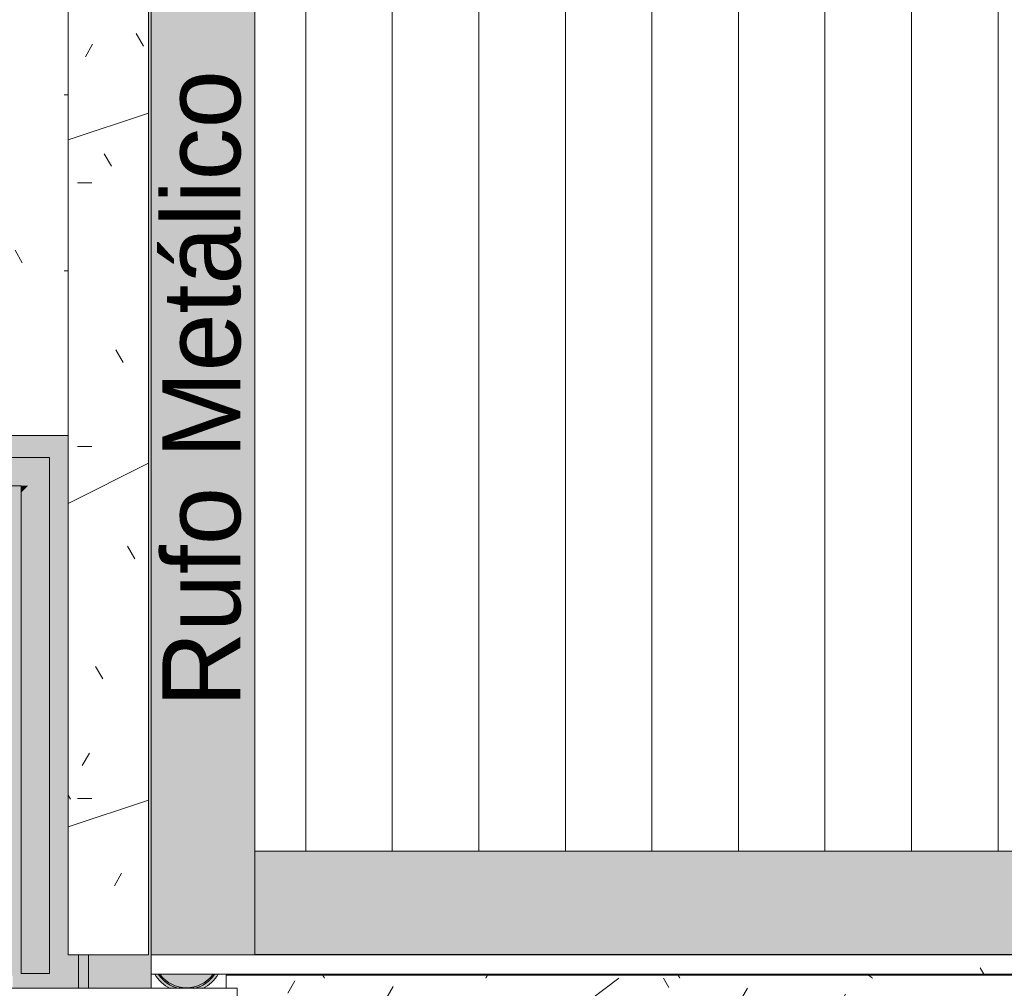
# Model space of a CAD drawing. Header units: millimetres. Extents: x 5980700 to 6194397, y -12939 to 2351883.
# Tile 426 of 587: x 6087739 to 6090015, y 4642 to 6880. Entities that reach past the tile are written whole.
import ezdxf

# ---------------------------------------------------------------- set-up
doc = ezdxf.new("R2010")
doc.units = ezdxf.units.MM
for name, color, linetype, lineweight in [('A-CLNG-PATT', 13, 'Continuous', 9), ('A-FLOR', 192, 'Continuous', 18), ('A-FLOR-PATT', 8, 'Continuous', 18), ('A-GLAZ', 151, 'Continuous', 9), ('A-GLAZ-SILL', 1, 'Continuous', 9), ('A-ROOF', 132, 'Continuous', 9), ('A-ROOF-OTLN', 132, 'Continuous', 9), ('A-ROOF-PATT', 132, 'Continuous', 9), ('A-WALL', 113, 'Continuous', 18), ('G-ANNO-TEXT', 231, 'Continuous', 9), ('I-WALL', 2, 'Continuous', 18), ('P-PIPE', 3, 'Continuous', 9)]:
    doc.layers.add(name, color=color, linetype=linetype, lineweight=lineweight)
doc.styles.add('Century Gothic_3', font='GOTHIC.TTF', dxfattribs={"height": 180})
pattern_1 = [(0, (0, 0), (812.8, 203.2), [33.528, -576.072, 33.528, -576.072, -3251.2]), (0, (0, 0), (812.8, 203.2), [-1219.2, 33.528, -1185.672, 33.528, -576.072, -1422.4]), (0, (0, 0), (812.8, 203.2), [-3048, 33.528, -372.872, 33.528, -982.472]), (120, (304.8, 101.6), (-582.3763620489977, 602.3054481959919), [33.52799999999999, -576.0719999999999, 33.52799999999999, -576.0719999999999, -3251.199999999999]), (120, (304.8, 101.6), (-582.3763620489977, 602.3054481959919), [-1219.2, 33.52799999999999, -1185.672, 33.52799999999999, -576.0719999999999, -1422.4]), (120, (304.8, 101.6), (-582.3763620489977, 602.3054481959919), [-3048, 33.52799999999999, -372.8719999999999, 33.52799999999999, -982.4719999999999]), (240, (406.4, 508), (-230.4236379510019, -805.5054481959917), [33.528, -576.072, 33.528, -576.072, -3251.2]), (240, (406.4, 508), (-230.4236379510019, -805.5054481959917), [-1219.2, 33.528, -1185.672, 33.528, -576.072, -1422.4]), (240, (406.4, 508), (-230.4236379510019, -805.5054481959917), [-3048, 33.528, -372.872, 33.528, -982.472])]

# ---------------------------------------------------------------- blocks, each defined once
blk = doc.blocks.new('FP_220-PLANTA DE CAIMENTO DE PISOS - 1 PAV_')
at = {"layer": 'A-GLAZ-SILL', "color": 90, "lineweight": 5}
blk.add_line((1624.999999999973, 107.4999999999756), (-1624.999999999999, 107.4999999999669), dxfattribs=at)
at = {"layer": 'A-GLAZ-SILL', "lineweight": 5}
for p, q in [((-1403.565633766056, 108.6454815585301), (-1403.696798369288, 108.6594975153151)), ((-1403.43446916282, 108.6221406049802), (-1403.565633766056, 108.6454815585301)), ((-1403.303304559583, 108.5895030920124), (-1403.43446916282, 108.6221406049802)), ((-1403.172139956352, 108.5476087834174), (-1403.303304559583, 108.5895030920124)), ((-1403.040975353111, 108.4965087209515), (-1403.172139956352, 108.5476087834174)), ((-1402.909810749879, 108.4362651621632), (-1403.040975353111, 108.4965087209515)), ((-1402.778646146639, 108.3669515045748), (-1402.909810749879, 108.4362651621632)), ((-1402.647481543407, 108.2886521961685), (-1402.778646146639, 108.3669515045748)), ((-1402.516316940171, 108.2014626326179), (-1402.647481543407, 108.2886521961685)), ((-1402.385152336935, 108.1054890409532), (-1402.516316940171, 108.2014626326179)), ((-1402.253987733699, 108.0008483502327), (-1402.385152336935, 108.1054890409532)), ((-1402.122823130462, 107.8876680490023), (-1402.253987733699, 108.0008483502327)), ((-1401.991658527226, 107.7660860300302), (-1402.122823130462, 107.8876680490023)), ((-1401.86049392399, 107.63625042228), (-1401.991658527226, 107.7660860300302)), ((-1401.729329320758, 107.4983194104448), (-1401.86049392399, 107.63625042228)), ((-1401.598164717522, 107.3524610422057), (-1401.729329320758, 107.4983194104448)), ((-1401.467000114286, 107.1988530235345), (-1401.598164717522, 107.3524610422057)), ((-1401.33583551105, 107.0376825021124), (-1401.467000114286, 107.1988530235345)), ((-1401.204670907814, 106.8691458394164), (-1401.33583551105, 107.0376825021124)), ((-1401.073506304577, 106.6934483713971), (-1401.204670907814, 106.8691458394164)), ((-1400.942341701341, 106.5108041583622), (-1401.073506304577, 106.6934483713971)), ((-1400.811177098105, 106.3214357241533), (-1400.942341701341, 106.5108041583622)), ((-1400.680012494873, 106.1255737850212), (-1400.811177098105, 106.3214357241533)), ((-1400.548847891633, 105.9234569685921), (-1400.680012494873, 106.1255737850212)), ((-1400.417683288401, 105.7153315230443), (-1400.548847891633, 105.9234569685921)), ((-1400.28651868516, 105.5014510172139), (-1400.417683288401, 105.7153315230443)), ((-1400.155354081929, 105.282076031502), (-1400.28651868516, 105.5014510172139)), ((-1400.024189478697, 105.0574738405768), (-1400.155354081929, 105.282076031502)), ((-1399.893024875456, 104.8279180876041), (-1400.024189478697, 105.0574738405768)), ((-1399.761860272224, 104.5936884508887), (-1399.893024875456, 104.8279180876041)), ((-1399.630695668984, 104.3550703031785), (-1399.761860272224, 104.5936884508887)), ((-1399.499531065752, 104.1123543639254), (-1399.630695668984, 104.3550703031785)), ((-1399.368366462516, 103.8658363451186), (-1399.499531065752, 104.1123543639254)), ((-1399.23720185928, 103.6158165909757), (-1399.368366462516, 103.8658363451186)), ((-1399.106037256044, 103.3625997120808), (-1399.23720185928, 103.6158165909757)), ((-1398.974872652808, 103.1064942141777), (-1399.106037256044, 103.3625997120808)), ((-1398.843708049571, 102.847812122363), (-1398.974872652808, 103.1064942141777)), ((-1398.712543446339, 102.5868686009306), (-1398.843708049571, 102.847812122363)), ((-1398.581378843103, 102.3239815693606), (-1398.712543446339, 102.5868686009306)), ((-1398.450214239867, 102.0594713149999), (-1398.581378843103, 102.3239815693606)), ((-1398.319049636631, 101.7936601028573), (-1398.450214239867, 102.0594713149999)), ((-1398.187885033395, 101.5268717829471), (-1398.319049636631, 101.7936601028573)), ((-1398.056720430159, 101.2594313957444), (-1398.187885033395, 101.5268717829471)), ((-1397.925555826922, 100.9916647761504), (-1398.056720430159, 101.2594313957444)), ((-1024.755944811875, 101.2594313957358), (-1024.887109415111, 100.9916647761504)), ((-1024.624780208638, 101.5268717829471), (-1024.755944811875, 101.2594313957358)), ((-1024.493615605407, 101.7936601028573), (-1024.624780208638, 101.5268717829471)), ((-1024.362451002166, 102.0594713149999), (-1024.493615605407, 101.7936601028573)), ((-1024.231286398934, 102.3239815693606), (-1024.362451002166, 102.0594713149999)), ((-1024.100121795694, 102.5868686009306), (-1024.231286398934, 102.3239815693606)), ((-1023.968957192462, 102.847812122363), (-1024.100121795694, 102.5868686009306)), ((-1023.837792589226, 103.1064942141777), (-1023.968957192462, 102.847812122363)), ((-1023.706627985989, 103.3625997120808), (-1023.837792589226, 103.1064942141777)), ((-1023.575463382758, 103.6158165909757), (-1023.706627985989, 103.3625997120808)), ((-1023.444298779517, 103.8658363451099), (-1023.575463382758, 103.6158165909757)), ((-1023.313134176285, 104.1123543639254), (-1023.444298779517, 103.8658363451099)), ((-1023.181969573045, 104.3550703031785), (-1023.313134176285, 104.1123543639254)), ((-1023.050804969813, 104.5936884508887), (-1023.181969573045, 104.3550703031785)), ((-1022.919640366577, 104.8279180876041), (-1023.050804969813, 104.5936884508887)), ((-1022.788475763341, 105.0574738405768), (-1022.919640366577, 104.8279180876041)), ((-1022.657311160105, 105.282076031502), (-1022.788475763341, 105.0574738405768)), ((-1022.526146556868, 105.5014510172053), (-1022.657311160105, 105.282076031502)), ((-1022.394981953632, 105.7153315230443), (-1022.526146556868, 105.5014510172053)), ((-1022.2638173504, 105.9234569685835), (-1022.394981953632, 105.7153315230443)), ((-1022.132652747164, 106.1255737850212), (-1022.2638173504, 105.9234569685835)), ((-1022.001488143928, 106.3214357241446), (-1022.132652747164, 106.1255737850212)), ((-1021.870323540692, 106.5108041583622), (-1022.001488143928, 106.3214357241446)), ((-1021.739158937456, 106.6934483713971), (-1021.870323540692, 106.5108041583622)), ((-1021.607994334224, 106.8691458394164), (-1021.739158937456, 106.6934483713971)), ((-1021.476829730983, 107.0376825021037), (-1021.607994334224, 106.8691458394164)), ((-1021.345665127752, 107.1988530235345), (-1021.476829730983, 107.0376825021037)), ((-1021.214500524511, 107.3524610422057), (-1021.345665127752, 107.1988530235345)), ((-1021.083335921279, 107.4983194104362), (-1021.214500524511, 107.3524610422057)), ((-1020.952171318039, 107.63625042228), (-1021.083335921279, 107.4983194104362)), ((-1020.821006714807, 107.7660860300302), (-1020.952171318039, 107.63625042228)), ((-1020.689842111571, 107.8876680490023), (-1020.821006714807, 107.7660860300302)), ((-1020.558677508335, 108.0008483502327), (-1020.689842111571, 107.8876680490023)), ((-1020.427512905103, 108.1054890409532), (-1020.558677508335, 108.0008483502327)), ((-1020.296348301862, 108.2014626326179), (-1020.427512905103, 108.1054890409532)), ((-1020.16518369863, 108.2886521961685), (-1020.296348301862, 108.2014626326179)), ((-1020.034019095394, 108.3669515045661), (-1020.16518369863, 108.2886521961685)), ((-1019.902854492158, 108.4362651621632), (-1020.034019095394, 108.3669515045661)), ((-1019.771689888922, 108.4965087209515), (-1019.902854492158, 108.4362651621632)), ((-1019.640525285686, 108.5476087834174), (-1019.771689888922, 108.4965087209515)), ((-1019.50936068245, 108.5895030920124), (-1019.640525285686, 108.5476087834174)), ((-1019.378196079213, 108.6221406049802), (-1019.50936068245, 108.5895030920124)), ((-1019.247031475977, 108.6454815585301), (-1019.378196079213, 108.6221406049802)), ((-1019.115866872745, 108.6594975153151), (-1019.247031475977, 108.6454815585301)), ((-582.3426108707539, 108.6454815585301), (-582.4737754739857, 108.6594975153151)), ((-582.2114462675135, 108.6221406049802), (-582.3426108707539, 108.6454815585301)), ((-582.0802816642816, 108.5895030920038), (-582.2114462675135, 108.6221406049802)), ((-581.9491170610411, 108.5476087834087), (-582.0802816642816, 108.5895030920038)), ((-581.8179524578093, 108.4965087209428), (-581.9491170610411, 108.5476087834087)), ((-581.6867878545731, 108.4362651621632), (-581.8179524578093, 108.4965087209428)), ((-581.5556232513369, 108.3669515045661), (-581.6867878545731, 108.4362651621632)), ((-581.4244586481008, 108.2886521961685), (-581.5556232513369, 108.3669515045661)), ((-581.293294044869, 108.2014626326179), (-581.4244586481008, 108.2886521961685)), ((-581.1621294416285, 108.1054890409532), (-581.293294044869, 108.2014626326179)), ((-581.0309648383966, 108.0008483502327), (-581.1621294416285, 108.1054890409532)), ((-580.8998002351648, 107.8876680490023), (-581.0309648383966, 108.0008483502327)), ((-580.7686356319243, 107.7660860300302), (-580.8998002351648, 107.8876680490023)), ((-580.6374710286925, 107.63625042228), (-580.7686356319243, 107.7660860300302)), ((-580.5063064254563, 107.4983194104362), (-580.6374710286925, 107.63625042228)), ((-580.3751418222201, 107.3524610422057), (-580.5063064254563, 107.4983194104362)), ((-580.243977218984, 107.1988530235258), (-580.3751418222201, 107.3524610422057)), ((-580.1128126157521, 107.0376825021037), (-580.243977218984, 107.1988530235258)), ((-579.9816480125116, 106.8691458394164), (-580.1128126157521, 107.0376825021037)), ((-579.8504834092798, 106.6934483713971), (-579.9816480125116, 106.8691458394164)), ((-579.7193188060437, 106.5108041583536), (-579.8504834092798, 106.6934483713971)), ((-579.5881542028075, 106.3214357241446), (-579.7193188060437, 106.5108041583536)), ((-579.4569895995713, 106.1255737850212), (-579.5881542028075, 106.3214357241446)), ((-579.3258249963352, 105.9234569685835), (-579.4569895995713, 106.1255737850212)), ((-579.1946603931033, 105.7153315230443), (-579.3258249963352, 105.9234569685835)), ((-579.0634957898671, 105.5014510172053), (-579.1946603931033, 105.7153315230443)), ((-578.932331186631, 105.282076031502), (-579.0634957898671, 105.5014510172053)), ((-578.8011665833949, 105.0574738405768), (-578.932331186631, 105.282076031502)), ((-578.670001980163, 104.8279180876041), (-578.8011665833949, 105.0574738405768)), ((-578.5388373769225, 104.5936884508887), (-578.670001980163, 104.8279180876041)), ((-578.4076727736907, 104.3550703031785), (-578.5388373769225, 104.5936884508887)), ((-578.2765081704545, 104.1123543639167), (-578.4076727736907, 104.3550703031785)), ((-578.1453435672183, 103.8658363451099), (-578.2765081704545, 104.1123543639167)), ((-578.0141789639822, 103.6158165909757), (-578.1453435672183, 103.8658363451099)), ((-577.8830143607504, 103.3625997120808), (-578.0141789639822, 103.6158165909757)), ((-577.7518497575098, 103.1064942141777), (-577.8830143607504, 103.3625997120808)), ((-577.620685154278, 102.847812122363), (-577.7518497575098, 103.1064942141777)), ((-577.4895205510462, 102.5868686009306), (-577.620685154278, 102.847812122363)), ((-577.3583559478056, 102.3239815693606), (-577.4895205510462, 102.5868686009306)), ((-577.2271913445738, 102.0594713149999), (-577.3583559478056, 102.3239815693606)), ((-577.0960267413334, 101.7936601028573), (-577.2271913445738, 102.0594713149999)), ((-576.9648621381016, 101.5268717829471), (-577.0960267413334, 101.7936601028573)), ((-576.8336975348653, 101.2594313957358), (-576.9648621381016, 101.5268717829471)), ((-576.7025329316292, 100.9916647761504), (-576.8336975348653, 101.2594313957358)), ((-144.9104480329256, 108.6568688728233), (-145.0997678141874, 108.6623455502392)), ((-144.7211282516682, 108.6477439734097), (-144.9104480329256, 108.6568688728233)), ((-144.5318084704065, 108.6349751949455), (-144.7211282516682, 108.6477439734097)), ((-144.3424886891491, 108.6185686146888), (-144.5318084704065, 108.6349751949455)), ((-144.1531689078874, 108.5985320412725), (-144.3424886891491, 108.6185686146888)), ((-143.96384912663, 108.5748750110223), (-144.1531689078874, 108.5985320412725)), ((-143.7745293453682, 108.5476087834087), (-143.96384912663, 108.5748750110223)), ((-143.5852095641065, 108.516746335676), (-143.7745293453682, 108.5476087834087)), ((-143.3958897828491, 108.4823023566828), (-143.5852095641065, 108.516746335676)), ((-143.2065700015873, 108.4442932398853), (-143.3958897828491, 108.4823023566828)), ((-143.0172502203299, 108.4027370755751), (-143.2065700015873, 108.4442932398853)), ((-142.8279304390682, 108.3576536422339), (-143.0172502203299, 108.4027370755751)), ((-142.6386106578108, 108.3090643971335), (-142.8279304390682, 108.3576536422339)), ((-142.449290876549, 108.2569924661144), (-142.6386106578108, 108.3090643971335)), ((-142.259971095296, 108.2014626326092), (-142.449290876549, 108.2569924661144)), ((-142.0706513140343, 108.1425013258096), (-142.259971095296, 108.2014626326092)), ((-141.8813315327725, 108.0801366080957), (-142.0706513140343, 108.1425013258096)), ((-141.6920117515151, 108.0143981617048), (-141.8813315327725, 108.0801366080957)), ((-141.5026919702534, 107.9453172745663), (-141.6920117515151, 108.0143981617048)), ((-141.313372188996, 107.8729268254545), (-141.5026919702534, 107.9453172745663)), ((-141.1240524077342, 107.797261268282), (-141.313372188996, 107.8729268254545)), ((-140.9347326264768, 107.7183566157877), (-141.1240524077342, 107.797261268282)), ((-140.7454128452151, 107.63625042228), (-140.9347326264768, 107.7183566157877)), ((-140.5560930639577, 107.550981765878), (-140.7454128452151, 107.63625042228)), ((-140.366773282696, 107.462591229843), (-140.5560930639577, 107.550981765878)), ((-140.1774535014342, 107.371120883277), (-140.366773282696, 107.462591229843)), ((-139.9881337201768, 107.2766142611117), (-140.1774535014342, 107.371120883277)), ((-139.7988139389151, 107.1791163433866), (-139.9881337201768, 107.2766142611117)), ((-139.6094941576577, 107.0786735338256), (-139.7988139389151, 107.1791163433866)), ((-139.4201743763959, 106.975333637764), (-139.6094941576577, 107.0786735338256)), ((-139.2308545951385, 106.8691458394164), (-139.4201743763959, 106.975333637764)), ((-139.0415348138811, 106.7601606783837), (-139.2308545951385, 106.8691458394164)), ((-138.8522150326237, 106.6484300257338), (-139.0415348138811, 106.7601606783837)), ((-138.662895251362, 106.5340070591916), (-138.8522150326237, 106.6484300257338)), ((-138.4735754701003, 106.416946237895), (-138.662895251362, 106.5340070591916)), ((-138.2842556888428, 106.297303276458), (-138.4735754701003, 106.416946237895)), ((-138.0949359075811, 106.1751351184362), (-138.2842556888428, 106.297303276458)), ((-137.9056161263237, 106.0504999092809), (-138.0949359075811, 106.1751351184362)), ((-137.716296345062, 105.9234569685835), (-137.9056161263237, 106.0504999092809)), ((-137.5269765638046, 105.7940667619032), (-137.716296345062, 105.9234569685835)), ((-137.3376567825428, 105.6623908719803), (-137.5269765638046, 105.7940667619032)), ((-137.1483370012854, 105.5284919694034), (-137.3376567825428, 105.6623908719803)), ((-136.9590172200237, 105.392433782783), (-137.1483370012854, 105.5284919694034)), ((-136.7696974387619, 105.2542810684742), (-136.9590172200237, 105.392433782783)), ((-136.5803776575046, 105.1140995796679), (-136.7696974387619, 105.2542810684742)), ((-136.3910578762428, 104.9719560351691), (-136.5803776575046, 105.1140995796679)), ((-136.2017380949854, 104.8279180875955), (-136.3910578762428, 104.9719560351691)), ((-136.0124183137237, 104.6820542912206), (-136.2017380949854, 104.8279180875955)), ((-135.8230985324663, 104.5344340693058), (-136.0124183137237, 104.6820542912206)), ((-135.6337787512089, 104.3851276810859), (-135.8230985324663, 104.5344340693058)), ((-135.4444589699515, 104.2342061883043), (-135.6337787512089, 104.3851276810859)), ((-135.2551391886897, 104.0817414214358), (-135.4444589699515, 104.2342061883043)), ((-135.065819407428, 103.9278059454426), (-135.2551391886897, 104.0817414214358)), ((-134.8764996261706, 103.7724730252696), (-135.065819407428, 103.9278059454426)), ((-134.6871798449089, 103.6158165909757), (-134.8764996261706, 103.7724730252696)), ((-134.4978600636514, 103.4579112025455), (-134.6871798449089, 103.6158165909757)), ((-134.3085402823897, 103.2988320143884), (-134.4978600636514, 103.4579112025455)), ((-134.1192205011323, 103.1386547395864), (-134.3085402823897, 103.2988320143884)), ((-133.9299007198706, 102.9774556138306), (-134.1192205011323, 103.1386547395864)), ((-133.7405809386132, 102.815311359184), (-133.9299007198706, 102.9774556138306)), ((-133.5512611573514, 102.6522991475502), (-133.7405809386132, 102.815311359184)), ((-133.3619413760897, 102.4884965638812), (-133.5512611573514, 102.6522991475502)), ((-133.1726215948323, 102.3239815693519), (-133.3619413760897, 102.4884965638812)), ((-132.9833018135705, 102.1588324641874), (-133.1726215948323, 102.3239815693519)), ((-132.7939820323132, 101.9931278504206), (-132.9833018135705, 102.1588324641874)), ((-132.6046622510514, 101.8269465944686), (-132.7939820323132, 101.9931278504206)), ((-132.4153424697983, 101.6603677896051), (-132.6046622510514, 101.8269465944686)), ((-132.2260226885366, 101.493470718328), (-132.4153424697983, 101.6603677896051)), ((-132.0367029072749, 101.3263348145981), (-132.2260226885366, 101.493470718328)), ((-131.8473831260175, 101.1590396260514), (-132.0367029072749, 101.3263348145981)), ((-131.6580633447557, 100.9916647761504), (-131.8473831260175, 101.1590396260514)), ((152.8233770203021, 108.1615394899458), (152.6990435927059, 108.0672548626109)), ((152.9477104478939, 108.2479748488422), (152.8233770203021, 108.1615394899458)), ((153.0720438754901, 108.3264663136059), (152.9477104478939, 108.2479748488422)), ((153.196377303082, 108.396927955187), (153.0720438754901, 108.3264663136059)), ((153.3207107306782, 108.4592826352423), (153.196377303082, 108.396927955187)), ((153.4450441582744, 108.513462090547), (153.3207107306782, 108.4592826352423)), ((153.5693775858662, 108.5594070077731), (153.4450441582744, 108.513462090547)), ((153.6937110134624, 108.5970670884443), (153.5693775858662, 108.5594070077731)), ((153.8180444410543, 108.6264011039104), (153.6937110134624, 108.5970670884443)), ((153.9423778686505, 108.6473769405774), (153.8180444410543, 108.6264011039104)), ((154.066711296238, 108.6599716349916), (153.9423778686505, 108.6473769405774))]:
    blk.add_line(p, q, dxfattribs=at)
blk = doc.blocks.new('CC_PEITORIL - PEITORIL-V219-PLANTA DE CAIMENTO DE PISOS - 1 PAV_')
at = {"layer": 'A-GLAZ-SILL', "lineweight": 5}
h = blk.add_hatch(dxfattribs=at)
h.set_pattern_fill('FP_228', color=256, style=0, pattern_type=2)
h.set_pattern_definition([(0, (2423.615, -4564.159000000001), (406.4, 101.6), [33.528, -271.272, 33.528, -271.272, -1625.6]), (0, (2423.615, -4564.159000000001), (406.4, 101.6), [-609.6, 33.528, -576.072, 33.528, -271.272, -711.2]), (0, (2423.615, -4564.159000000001), (406.4, 101.6), [-1524, 33.528, -169.672, 33.528, -474.472]), (120, (2576.015, -4513.359), (-291.1881810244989, 301.1527240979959), [33.52799999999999, -271.2719999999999, 33.52799999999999, -271.2719999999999, -1625.6]), (120, (2576.015, -4513.359), (-291.1881810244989, 301.1527240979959), [-609.5999999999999, 33.52799999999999, -576.0719999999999, 33.52799999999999, -271.2719999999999, -711.1999999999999]), (120, (2576.015, -4513.359), (-291.1881810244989, 301.1527240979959), [-1524, 33.52799999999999, -169.672, 33.52799999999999, -474.4719999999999]), (240, (2626.815, -4310.159000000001), (-115.2118189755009, -402.7527240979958), [33.528, -271.272, 33.528, -1896.872]), (240, (2626.815, -4310.159000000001), (-115.2118189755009, -402.7527240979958), [-338.328, -271.272, 33.528, -576.072, -1016]), (240, (2626.815, -4310.159000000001), (-115.2118189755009, -402.7527240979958), [-1219.2, 33.528, -271.272, 33.528, -677.672]), (240, (2626.815, -4310.159000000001), (-115.2118189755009, -402.7527240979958), [-1557.528, -169.672, 33.528, -474.472])])
h.paths.add_polyline_path([(1599.999999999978, -17.49999999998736), (1599.999999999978, 77.49999999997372), (1624.999999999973, 77.49999999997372), (1624.999999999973, 100.9916647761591), (-1624.999999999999, 100.9916647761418), (-1624.999999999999, 77.49999999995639), (-1600, 77.49999999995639), (-1600, -17.49999999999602), (1569.999999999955, -17.49999999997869)])
h = blk.add_hatch(dxfattribs=at)
h.set_pattern_fill('FP_229', color=256, style=0, pattern_type=2)
h.set_pattern_definition([(216.87, (3058.615, -2976.659), (4762.494328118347, 3175.008507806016), [793.75, -7143.75]), (206.565, (4011.115, -3452.909), (-1587.501456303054, -1587.499067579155), [1774.879, -1774.879]), (198.435, (4011.115, -4246.659000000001), (-3174.997452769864, -1587.50290376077), [1004.024, -4016.092])])
h.paths.add_polyline_path([(1599.999999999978, -17.49999999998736), (1599.999999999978, 77.49999999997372), (1624.999999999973, 77.49999999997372), (1624.999999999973, 100.9916647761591), (-1624.999999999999, 100.9916647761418), (-1624.999999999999, 77.49999999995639), (-1600, 77.49999999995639), (-1600, -17.49999999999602), (1569.999999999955, -17.49999999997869)])
at = {"layer": 'A-GLAZ-SILL', "color": 90, "lineweight": 5}
for q in [(-1625.000000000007, 107.4999999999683), (-1625.000000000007, 77.5000000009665)]:
    blk.add_line((-1625.000000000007, 100.9916647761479), q, dxfattribs=at)
at = {"layer": 'A-GLAZ', "color": 90, "lineweight": 5}
blk.add_blockref('FP_220-PLANTA DE CAIMENTO DE PISOS - 1 PAV_', (0, 0), dxfattribs=at)
blk = doc.blocks.new('CHAPIM1 - CHAPIM-4061394-PLANTA DE CAIMENTO DE PISOS - 1 PAV_')
at = {"layer": 'A-ROOF-PATT', "lineweight": 5}
h = blk.add_hatch(dxfattribs=at)
h.set_pattern_fill('FP_34', color=71, style=0, pattern_type=2)
h.set_pattern_definition([(0, (2e-05, -3e-05), (812.8, 203.2), [33.528, -576.072, 33.528, -576.072, -3251.2]), (0, (2e-05, -3e-05), (812.8, 203.2), [-1219.2, 33.528, -1185.672, 33.528, -576.072, -1422.4]), (0, (2e-05, -3e-05), (812.8, 203.2), [-3048, 33.528, -372.872, 33.528, -982.472]), (120, (304.8, 101.6), (-582.3763620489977, 602.3054481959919), [33.52799999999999, -576.0719999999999, 33.52799999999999, -576.0719999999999, -3251.199999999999]), (120, (304.8, 101.6), (-582.3763620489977, 602.3054481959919), [-1219.2, 33.52799999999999, -1185.672, 33.52799999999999, -576.0719999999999, -1422.4]), (120, (304.8, 101.6), (-582.3763620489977, 602.3054481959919), [-3048, 33.52799999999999, -372.8719999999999, 33.52799999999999, -982.4719999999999]), (240, (406.4, 508), (-230.4236379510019, -805.5054481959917), [33.528, -576.072, 33.528, -576.072, -3251.2]), (240, (406.4, 508), (-230.4236379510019, -805.5054481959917), [-1219.2, 33.528, -1185.672, 33.528, -576.072, -1422.4]), (240, (406.4, 508), (-230.4236379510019, -805.5054481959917), [-3048, 33.528, -372.872, 33.528, -982.472])])
h.paths.add_polyline_path([(8200.852369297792, 4719.158967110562), (8385.85236966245, 4719.158967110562), (8385.85236966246, 8144.038222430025), (-4413.494084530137, 8144.038222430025), (-4413.494084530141, 4719.158967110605), (-4228.494084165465, 4719.158967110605), (-4228.494084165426, 7959.038222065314), (8200.852369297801, 7959.038222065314), (8200.852369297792, 5424.095434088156)])
h = blk.add_hatch(dxfattribs=at)
h.set_pattern_fill('FP_33', color=71, style=0, pattern_type=2)
h.set_pattern_definition([(216.87, (635, 1587.5), (4762.494328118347, 3175.008507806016), [793.75, -7143.75]), (206.565, (1587.5, 1111.25), (-1587.501456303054, -1587.499067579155), [1774.879, -1774.879]), (198.435, (1587.5, 317.5), (-3174.997452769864, -1587.50290376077), [1004.024, -4016.092])])
h.paths.add_polyline_path([(8200.852369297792, 4719.158967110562), (8385.85236966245, 4719.158967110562), (8385.85236966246, 8144.038222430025), (-4413.494084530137, 8144.038222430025), (-4413.494084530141, 4719.158967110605), (-4228.494084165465, 4719.158967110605), (-4228.494084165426, 7959.038222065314), (8200.852369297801, 7959.038222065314), (8200.852369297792, 5424.095434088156)])
at = {"layer": 'A-ROOF-OTLN', "color": 90, "lineweight": 5}
for p, q in [((-4413.494084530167, 8144.038222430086), (-4413.494084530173, 4719.158967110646)), ((-4228.494084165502, 4719.158967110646), (-4228.494084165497, 7959.038222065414)), ((-4228.494084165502, 4719.158967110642), (-4413.494084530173, 4719.158967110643))]:
    blk.add_line(p, q, dxfattribs=at)
blk = doc.blocks.new('BE-PMSa-MOD-ARQ-CONEXAODOFUTURO-EX-000-R_rvt-2-PLANTA DE CAIMENTO DE PISOS - 1 PAV_')
at = {"layer": 'A-CLNG-PATT', "lineweight": 5}
h = blk.add_hatch(dxfattribs=at)
h.set_pattern_fill('FP_2', color=191, style=0, pattern_type=2)
h.set_pattern_definition(pattern_1)
h.paths.add_polyline_path([(-4222.113044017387, 4641.658994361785), (-4180.249042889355, 4642.64374296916), (-4188.405411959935, 4647.501715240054), (-4201.815905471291, 4658.980189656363), (-4208.721457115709, 4666.689964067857), (-4213.344585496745, 4674.157160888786), (-4222.113044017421, 4674.157160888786), (-4222.113044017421, 4658.980189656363)])
h.paths.add_polyline_path([(-4071.334095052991, 4641.658994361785), (-4048.614845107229, 4641.658994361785), (-4048.614845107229, 4671.658994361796), (-798.6148451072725, 4670.78704277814), (-798.6148451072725, 4641.658994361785), (4740.84754862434, 4641.658994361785), (4740.84754862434, 4671.658994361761), (7990.847548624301, 4670.787042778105), (7990.847548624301, 4641.658994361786), (8195.12662477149, 4641.658994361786), (8194.894108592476, 4674.157160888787), (-4067.985212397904, 4673.397218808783), (-4076.004587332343, 4662.31379409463), (-4087.396640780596, 4651.320948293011), (-4100.610255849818, 4642.643742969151), (-4101.304649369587, 4641.658994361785), (-4075.477744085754, 4641.658994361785)])
h.paths.add_polyline_path([(-4117.020151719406, 4643.367680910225), (-4106.45936846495, 4647.501715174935), (-4112.598217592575, 4645.199305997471)])
h.paths.add_polyline_path([(-4099.673193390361, 4651.129115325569), (-4092.74178460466, 4656.039965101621), (-4098.813227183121, 4651.788990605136)])
at = {"layer": 'A-FLOR-PATT', "lineweight": 5}
h = blk.add_hatch(dxfattribs=at)
h.set_pattern_fill('FP_137', color=135, style=0, pattern_type=2)
h.set_pattern_definition([(0, (266.228, 0), (810.4069999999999, 203.2), [33.429, -574.376, 33.429, -574.376, -3241.629]), (0, (266.228, 0), (810.4069999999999, 203.2), [-1215.611, 33.429, -1182.181, 33.429, -574.376, -1418.213]), (0, (266.228, 0), (810.4069999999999, 203.2), [-3039.027, 33.429, -371.774, 33.429, -979.58]), (119.927, (570.131, 101.6), (-580.6630976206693, 602.304635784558), [33.503, -575.648, 33.503, -3824.458]), (119.927, (570.131, 101.6), (-580.6630976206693, 602.304635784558), [-642.655, -575.648, 33.503, -1184.8, -2030.506]), (119.927, (570.131, 101.6), (-580.6630976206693, 602.304635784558), [-2436.607, 33.503, -575.648, 33.503, -1387.851]), (119.927, (570.131, 101.6), (-580.6630976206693, 602.304635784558), [-3079.263, -372.598, 33.503, -981.75]), (240.073, (671.432, 508), (-229.7463839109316, -805.5050375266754), [33.503, -575.648, 33.503, -3824.458]), (240.073, (671.432, 508), (-229.7463839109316, -805.5050375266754), [-642.655, -575.648, 33.503, -1184.8, -2030.506]), (240.073, (671.432, 508), (-229.7463839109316, -805.5050375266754), [-2436.607, 33.503, -575.648, 33.503, -1387.851]), (240.073, (671.432, 508), (-229.7463839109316, -805.5050375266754), [-3079.263, -372.598, 33.503, -981.75])])
h.paths.add_polyline_path([(-4586.211837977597, 5919.158994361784), (-4413.494100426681, 5919.158994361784), (-4413.494100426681, 7119.158994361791), (-8031.114845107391, 7119.158994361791), (-8031.114845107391, 5919.158994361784), (-5690.72834397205, 5919.158994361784)])
h = blk.add_hatch(dxfattribs=at)
h.set_pattern_fill('FP_100', color=133, style=0, pattern_type=2)
h.set_pattern_definition([(49.99999999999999, (0, 0), (182.184668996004, -15.93908553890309), [19.05, -209.55]), (355, (0, 0), (-35.24242749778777, 191.0566080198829), [15.24, -167.64]), (100.451, (15.182, -1.328), (146.9425016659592, 175.1166878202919), [16.19, -178.09]), (46.184, (0, 50.8), (271.0788941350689, -42.04327417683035), [28.575, -314.325]), (96.636, (22.59, 47.297), (237.4025071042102, 247.4272132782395), [24.285, -267.135]), (351.184, (0, 50.8), (237.404605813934, 247.4251178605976), [22.86, -251.46]), (21, (25.4, 38.1), (151.6148798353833, -102.2655185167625), [19.05, -209.55]), (326, (25.4, 38.1), (61.80235996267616, 184.1877424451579), [15.24, -167.64]), (71.45100000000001, (38.035, 29.578), (213.4170626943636, 81.92136778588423), [16.19, -178.09]), (37.50000000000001, (0, 0), (3.08832282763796, 84.55507579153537), [8.382, -157.226, 8.382, -161.798, -168.275]), (37.50000000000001, (0, 0), (3.08832282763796, 84.55507579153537), [-335.788, 8.382, -159.893]), (7.499999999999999, (0, 0), (66.81943811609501, 100.1807470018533), [8.382, -88.646, 8.382, -153.416, -64.135]), (7.499999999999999, (0, 0), (66.81943811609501, 100.1807470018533), [-258.826, 8.382, -55.753]), (327.5, (-56.642, 0), (135.5904877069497, -5.7289126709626), [8.382, -55.118, 8.382, -189.738, -262.89]), (327.5, (-56.642, 0), (135.5904877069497, -5.7289126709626), [-261.62, 8.382, -254.508]), (317.5, (-82.042, 0), (148.1288864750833, 25.42676126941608), [8.382, -74.168, 8.382, -123.19, -186.69]), (317.5, (-82.042, 0), (148.1288864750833, 25.42676126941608), [-214.122, 8.382, -178.308])])
h.paths.add_polyline_path([(8340.126625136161, 4641.658994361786), (8365.755145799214, 4641.674581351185), (8365.755145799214, 4719.158994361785), (8340.121129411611, 4719.148710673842), (8340.126625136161, 4641.674581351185)])
h.paths.add_polyline_path([(-4367.113044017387, 4641.658994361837), (-4367.113044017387, 4719.158994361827), (-4390.116662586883, 4719.148710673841), (-4390.114269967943, 4641.658994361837)])
h = blk.add_hatch(dxfattribs=at)
h.set_pattern_fill('FP_2', color=135, style=0, pattern_type=2)
h.set_pattern_definition(pattern_1)
h.paths.add_polyline_path([(1787.2736453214, 4674.157160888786), (8195.124319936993, 4674.157160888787), (8194.894108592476, 4719.148710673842), (-4222.113044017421, 4719.148710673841), (-4222.113044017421, 4674.157160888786), (1737.273645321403, 4674.157160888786)])
at = {"layer": 'A-ROOF-OTLN', "lineweight": 5}
for points in [[(-4218.551754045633, 4719.148710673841), (-3982.113044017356, 4719.148710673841), (-3982.113044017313, 7529.148710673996), (-4222.113044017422, 7529.148710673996), (-4222.113044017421, 4719.148710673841)], [(1375.71928767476, 4719.596658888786), (8007.886955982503, 4719.596658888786), (8007.886955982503, 4958.631561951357), (-3982.113044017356, 4958.631561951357), (-3982.113044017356, 4719.596658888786), (197.9780157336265, 4719.596658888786)]]:
    blk.add_hatch(color=9, dxfattribs=at).paths.add_polyline_path(points)
at = {"layer": 'A-ROOF-PATT', "lineweight": 5}
h = blk.add_hatch(dxfattribs=at)
h.set_pattern_fill('FP_238', color=71, style=0, pattern_type=2)
h.set_pattern_definition([(270, (-2e-05, 12637.281), (200, 1.224646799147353e-14), [])])
h.paths.add_polyline_path([(197.9780157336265, 4958.631561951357), (8007.260677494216, 4958.631561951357), (8007.243694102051, 7529.148710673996), (-3982.113044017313, 7528.162458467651), (-3982.113044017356, 4958.631561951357), (-979.7632562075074, 4958.631561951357)])
h.paths.add_polyline_path([(2314.964594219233, 6470.761501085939), (1514.964594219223, 6470.761501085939), (1914.96459421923, 6870.761501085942)])
at = {"layer": 'A-WALL', "lineweight": 5}
h = blk.add_hatch(color=9, dxfattribs=at)
h.paths.add_polyline_path([(-4522.139764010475, 5803.010542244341), (-4506.265114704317, 5803.010542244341), (-4522.139764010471, 5787.135892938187)])
h.paths.add_polyline_path([(-4542.37217977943, 4641.674581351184), (-4390.116662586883, 4641.674581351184), (-4390.116662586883, 4719.158994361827), (-4413.49410042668, 4719.158994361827), (-4413.494100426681, 5919.158994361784), (-4560.116662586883, 5919.158994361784), (-4560.116662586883, 5868.010542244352), (-4457.139764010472, 5868.010542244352), (-4522.139764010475, 5803.010542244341), (-4560.116662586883, 5803.010542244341), (-4560.116662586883, 4671.658994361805), (-4542.37217977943, 4670.787042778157), (-4542.37217977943, 4658.980189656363)])
at = {"layer": 'I-WALL', "lineweight": 5}
blk.add_hatch(color=50, dxfattribs=at).paths.add_polyline_path([(-4222.113044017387, 4641.658994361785), (-4222.113044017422, 7920.137126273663), (-4228.494100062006, 7920.137126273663), (-4228.494100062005, 4719.158994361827), (-4367.113044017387, 4719.148710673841), (-4367.113044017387, 4641.658994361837), (-4240.116662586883, 4641.658994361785)])
at = {"layer": 'A-FLOR', "color": 250, "lineweight": 5}
blk.add_line((-4222.113044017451, 4674.157160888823), (8195.124319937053, 4674.157160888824), dxfattribs=at)
at = {"layer": 'A-ROOF', "color": 90, "lineweight": 5}
blk.add_line((8007.243694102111, 4719.148710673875), (-3982.113044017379, 4719.148710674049), dxfattribs=at)
at = {"layer": 'A-ROOF-OTLN', "color": 90, "lineweight": 5}
for p, q in [((-3982.113044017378, 4958.631561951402), (-3982.11304401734, 7529.148710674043)), ((-3982.113044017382, 4719.596658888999), (-3982.113044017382, 4958.631561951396)), ((8007.886955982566, 4958.631561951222), (-3982.113044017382, 4958.631561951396)), ((-3982.113044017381, 4719.148710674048), (-4222.11304401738, 4719.148710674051)), ((-3982.113044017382, 4719.596658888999), (8007.886955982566, 4719.596658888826)), ((8007.243694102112, 4719.148710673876), (-3982.113044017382, 4719.148710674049))]:
    blk.add_line(p, q, dxfattribs=at)
at = {"layer": 'A-WALL', "color": 250, "lineweight": 5}
for p, q in [((-4413.494100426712, 5919.158994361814), (-4560.116662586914, 5919.158994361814)), ((-4390.116662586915, 4719.158994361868), (-4390.116662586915, 4641.674581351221))]:
    blk.add_line(p, q, dxfattribs=at)
at = {"layer": 'A-WALL', "color": 130, "lineweight": 9}
for p, q in [((-4323.614845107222, 4641.658994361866), (-4622.374349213, 4641.658994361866)), ((-4023.614845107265, 4641.658994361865), (-4323.614845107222, 4641.658994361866)), ((-4023.614845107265, 4546.658994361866), (-4023.614845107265, 4641.658994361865))]:
    blk.add_line(p, q, dxfattribs=at)
at = {"layer": 'I-WALL', "color": 250, "lineweight": 5}
for p, q in [((-4222.113044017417, 7920.137126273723), (-4222.113044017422, 4641.658994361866)), ((-4367.113044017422, 4641.658994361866), (-4367.113044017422, 4719.158994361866))]:
    blk.add_line(p, q, dxfattribs=at)
at = {"layer": 'A-GLAZ', "color": 250, "lineweight": 5}
blk.add_blockref('CC_PEITORIL - PEITORIL-V219-PLANTA DE CAIMENTO DE PISOS - 1 PAV_', (-2423.614845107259, 4564.158994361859), dxfattribs=at)
at = {"layer": 'A-ROOF', "color": 250, "lineweight": 5}
blk.add_blockref('CHAPIM1 - CHAPIM-4061394-PLANTA DE CAIMENTO DE PISOS - 1 PAV_', (-1.589655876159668e-05, 2.725124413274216e-05), dxfattribs=at)
blk = doc.blocks.new('PLUV_Serie Reforcada_Joelho 45_1 - Standard 2-25561941-PLANTA DE CAIMENTO DE PISOS - 1 PAV_')
at = {"layer": 'P-PIPE'}
for points in [[(-4140.429649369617, 4642.643742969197), (-4140.429649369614, 4674.157160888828), (-4200.787888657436, 4674.157160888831), (-4192.734522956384, 4664.064101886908), (-4175.561655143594, 4651.710982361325), (-4156.880755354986, 4644.809572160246), (-4150.233909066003, 4643.934498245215)], [(-4140.429649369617, 4642.643742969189), (-4118.307572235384, 4646.322093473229), (-4100.161333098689, 4654.943471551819), (-4083.892332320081, 4669.177638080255), (-4081.464326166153, 4674.157160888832), (-4140.429649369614, 4674.157160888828), (-4140.429649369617, 4645.076446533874)]]:
    blk.add_hatch(color=256, dxfattribs=at).paths.add_polyline_path(points)
for radius, start, end in [(75.00000000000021, 215.7811550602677, 269.9999999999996), (74.99999999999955, 215.7811550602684, 270), (75.00000000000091, 269.9999999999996, 324.2188449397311), (75.00000000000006, 269.9999999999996, 324.2188449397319)]:
    blk.add_arc((-4140.429649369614, 4717.643742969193), radius, start, end, dxfattribs=at)
blk = doc.blocks.new('PLUV_Serie Reforcada_Luva Simples - Standard 2-25561945-PLANTA DE CAIMENTO DE PISOS - 1 PAV_')
at = {"layer": 'P-PIPE'}
for points in [[(-4158.206521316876, 4641.658994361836), (-4174.610219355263, 4647.614120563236), (-4188.117514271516, 4656.039965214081), (-4199.097570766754, 4666.378501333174), (-4205.903803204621, 4674.157160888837), (-4212.874086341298, 4673.397218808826), (-4204.854711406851, 4662.313794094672), (-4193.462657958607, 4651.320948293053), (-4180.249042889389, 4642.643742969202), (-4176.477147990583, 4641.658994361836), (-4159.841077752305, 4641.658994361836)], [(-4132.949741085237, 4641.658994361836), (-4118.767892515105, 4642.643742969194), (-4098.813227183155, 4651.788990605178), (-4083.33515186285, 4664.610734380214), (-4077.28361302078, 4674.157160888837), (-4080.151458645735, 4674.052839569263), (-4090.391579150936, 4662.312637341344), (-4106.06686891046, 4651.39235880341), (-4121.951431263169, 4645.076446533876), (-4140.429649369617, 4642.643742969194), (-4161.846842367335, 4646.030120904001), (-4181.121420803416, 4655.140970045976), (-4196.140821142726, 4668.100984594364), (-4201.959306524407, 4674.157160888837), (-4204.849377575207, 4674.157160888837), (-4193.462657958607, 4660.549245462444), (-4176.187013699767, 4648.48233475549), (-4157.63594195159, 4641.658994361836), (-4136.754517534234, 4641.658994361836)]]:
    blk.add_hatch(color=256, dxfattribs=at).paths.add_polyline_path(points)
h = blk.add_hatch(color=256, dxfattribs=at)
h.paths.add_polyline_path([(-4085.097069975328, 4662.312637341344), (-4085.095050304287, 4662.314522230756), (-4079.700191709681, 4662.313794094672)])
h.paths.add_polyline_path([(-4102.587818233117, 4641.658994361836), (-4092.453886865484, 4647.501715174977), (-4079.043393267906, 4658.980189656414), (-4071.334095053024, 4667.988161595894), (-4067.985212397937, 4674.157160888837), (-4076.097154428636, 4673.281135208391), (-4089.164407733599, 4658.97595194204), (-4101.30464936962, 4649.877255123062), (-4120.069597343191, 4641.658994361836), (-4102.929649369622, 4641.658994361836)])
for radius, start, end in [(85.24999999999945, 210.8165896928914, 243.526759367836), (78.24999999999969, 213.7641466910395, 238.5101480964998), (78.24999999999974, 214.0369804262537, 257.2562282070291), (78.25000000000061, 282.7437717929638, 325.9630195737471), (85.24999999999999, 296.4732406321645, 329.1834103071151), (78.25000000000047, 301.4898519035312, 326.2358533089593), (78.24999999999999, 242.4918608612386, 252.5092022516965), (78.2500000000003, 287.4907977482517, 297.5081391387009)]:
    blk.add_arc((-4140.429649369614, 4717.643742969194), radius, start, end, dxfattribs=at)
blk = doc.blocks.new('BE-PMSa-MOD-ESG-CONEXAODOFUTURO-EX-000-R_rvt-2-PLANTA DE CAIMENTO DE PISOS - 1 PAV_')
at = {"layer": 'P-PIPE', "color": 81}
for radius, start, end in [(75.00000000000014, 229.4170009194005, 233.7992182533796), (75, 257.1428571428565, 258.9963949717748), (74.99999999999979, 281.0036050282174, 282.857142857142), (75.00000000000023, 306.2007817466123, 310.582999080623)]:
    blk.add_arc((-4140.429649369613, 4717.643742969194), radius, start, end, dxfattribs=at)
at = {"layer": 'P-PIPE', "color": 21, "lineweight": 9}
for name in ['PLUV_Serie Reforcada_Luva Simples - Standard 2-25561945-PLANTA DE CAIMENTO DE PISOS - 1 PAV_', 'PLUV_Serie Reforcada_Joelho 45_1 - Standard 2-25561941-PLANTA DE CAIMENTO DE PISOS - 1 PAV_']:
    blk.add_blockref(name, (0, 0), dxfattribs=at)

msp = doc.modelspace()

# ---------------------------------------------------------------- hatches: boundary and pattern name
at = {"layer": 'A-WALL', "lineweight": 5}
h = msp.add_hatch(color=256, dxfattribs=at)
h.paths.add_polyline_path([(6087704.842527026, 5803.010542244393), (6087742.819425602, 5803.010542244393), (6087807.819425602, 5868.010542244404), (6087704.842527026, 5868.010542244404), (6087704.842527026, 5803.723981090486)])
h.paths.add_polyline_path([(6084349.992796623, 5803.010542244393), (6084284.992796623, 5868.010542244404), (6084282.819425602, 5868.010542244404), (6084347.819425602, 5803.010542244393)])
msp.add_hatch(color=256, dxfattribs=at).paths.add_polyline_path([(6087742.819425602, 5787.135892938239), (6087758.694074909, 5803.010542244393), (6087742.819425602, 5803.010542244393)])

# ---------------------------------------------------------------- linework, layer by layer
at = {"layer": 'A-WALL'}
for p, q in [((6084282.819425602, 5868.0105422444), (6087807.819425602, 5868.010542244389)), ((6087807.819425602, 5868.010542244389), (6087807.819425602, 4675.510542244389)), ((6087742.819425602, 5803.010542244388), (6084347.819425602, 5803.010542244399)), ((6087742.819425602, 4675.510542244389), (6087742.819425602, 5803.010542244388)), ((6087807.819425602, 4675.510542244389), (6087742.819425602, 4675.510542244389))]:
    msp.add_line(p, q, dxfattribs=at)

# ---------------------------------------------------------------- block references
at = {"color": 50, "lineweight": 5}
for name in ['BE-PMSa-MOD-ARQ-CONEXAODOFUTURO-EX-000-R_rvt-2-PLANTA DE CAIMENTO DE PISOS - 1 PAV_', 'BE-PMSa-MOD-ESG-CONEXAODOFUTURO-EX-000-R_rvt-2-PLANTA DE CAIMENTO DE PISOS - 1 PAV_']:
    msp.add_blockref(name, (6092264.959189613, 0), dxfattribs=at)

# ---------------------------------------------------------------- texts
at = {"layer": 'G-ANNO-TEXT', "color": 7, "insert": (6088068.925600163, 5291.353930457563), "char_height": 180, "width": 1988.185, "attachment_point": 1, "rotation": 90, "style": 'Century Gothic_3'}
msp.add_mtext('Rufo Metálico', dxfattribs=at)

doc.saveas('drawing.dxf')
